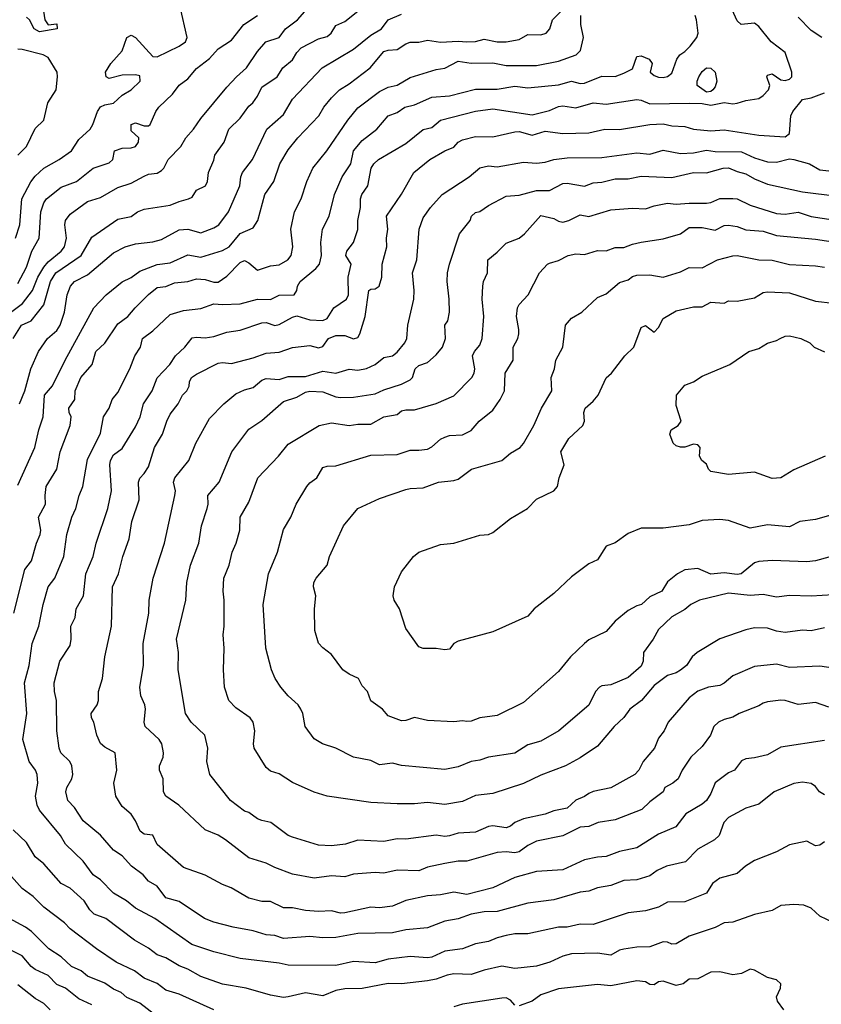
# Model space of a CAD drawing. Header units: metres. Extents: x -46681 to -43747, y -240911 to -237677.
# Tile 479 of 656: x -43915 to -43823, y -239718 to -239605. Entities that reach past the tile are written whole.
import ezdxf

# ---------------------------------------------------------------- set-up
doc = ezdxf.new("R2010")
doc.units = ezdxf.units.M
doc.layers.add('CONTOUR_INDEX', color=1, linetype='Continuous')
doc.layers.add('CONTOUR_INTER', color=3, linetype='Continuous')

msp = doc.modelspace()

# ---------------------------------------------------------------- linework, layer by layer
at = {"layer": 'CONTOUR_INDEX'}
for points, elevation in [([(-43915.56, -239673.02), (-43914.27, -239668.02), (-43913.5, -239667.02), (-43912.95, -239665.02), (-43912.54, -239664.02), (-43912.45, -239663.52), (-43912.72, -239662.02), (-43911.92, -239660.52), (-43911.95, -239659.52), (-43911.82, -239658.52), (-43910.62, -239656.52), (-43910.24, -239654.52), (-43909.1, -239651.52), (-43908.98, -239650.52), (-43909.21, -239650.02), (-43909.25, -239649.52), (-43908.55, -239648.52), (-43908.49, -239647.52), (-43907.87, -239646.02), (-43906.55, -239644.52), (-43906.14, -239643.02), (-43905.1, -239642.06), (-43903.6, -239639.86), (-43902.45, -239639.02), (-43901.63, -239638.02), (-43900.1, -239636.48), (-43899.1, -239635.68), (-43898.1, -239635.56), (-43897.1, -239635.16), (-43895.6, -239634.99), (-43894.6, -239634.7), (-43893.6, -239634.79), (-43892.6, -239635.07), (-43892.1, -239635.07), (-43891.1, -239634.38), (-43889.6, -239632.81), (-43889.1, -239632.61), (-43888.6, -239632.85), (-43887.6, -239633.72), (-43886.1, -239633.21), (-43885.1, -239633.11), (-43884.14, -239632.52), (-43883.73, -239632.02), (-43883.53, -239631.02), (-43883.78, -239629.02), (-43883.34, -239627.02), (-43882.61, -239625.52), (-43881.96, -239623.52), (-43881.26, -239622.02), (-43879.63, -239620.02), (-43877.24, -239616.52), (-43876.1, -239615.11), (-43873.6, -239613.22), (-43872.6, -239612.73), (-43871.6, -239612.5), (-43870.1, -239611.61), (-43867.1, -239610.7), (-43866.1, -239610.55), (-43864.6, -239609.73), (-43863.1, -239609.97), (-43860.6, -239609.95), (-43859.1, -239610.25), (-43855.6, -239610.22), (-43853.1, -239609.75), (-43851.04, -239609.02), (-43850.56, -239608.52), (-43850.22, -239607.02), (-43850.51, -239605.52), (-43850.51, -239604.52)], 120), ([(-43915.1, -239635.24), (-43914.1, -239633.34), (-43913.46, -239631.52), (-43912.63, -239630.02), (-43912.44, -239627.02), (-43912.1, -239625.98), (-43911.8, -239625.52), (-43910.1, -239624.18), (-43908.36, -239623.52), (-43906.43, -239622.02), (-43904.6, -239621.38), (-43904.17, -239621.02), (-43903.98, -239620.02), (-43903.1, -239619.71), (-43902.1, -239619.67), (-43901.59, -239619.52), (-43901.25, -239619.02), (-43901.19, -239618.52), (-43902.1, -239617.74), (-43902.09, -239617.02), (-43901.6, -239616.81), (-43900.6, -239617.17), (-43900.1, -239617.15), (-43899.91, -239617.02), (-43899.26, -239615.52), (-43898.92, -239615.02), (-43897.35, -239613.52), (-43896.6, -239612.48), (-43895.6, -239611.78), (-43894.6, -239610.58), (-43893.1, -239609.42), (-43892.1, -239608.34), (-43890.6, -239607.32), (-43889.18, -239605.52), (-43887.6, -239604.52)], 115), ([(-43821.6, -239679.33), (-43823.1, -239679.11), (-43826.6, -239679.24), (-43828.1, -239678.88), (-43830.6, -239679.13), (-43833.1, -239680.22), (-43834.1, -239681.06), (-43834.6, -239681.32), (-43835.89, -239681.52), (-43837.1, -239681.95), (-43838.1, -239682.75), (-43840.5, -239685.52), (-43840.95, -239686.52), (-43841.6, -239687.37), (-43842.09, -239688.52), (-43843.36, -239690.02), (-43843.89, -239691.02), (-43844.33, -239691.52), (-43847.1, -239693.05), (-43849.1, -239693.47), (-43849.6, -239693.69), (-43850.1, -239694.06), (-43851.1, -239694.47), (-43852.1, -239695.38), (-43853.6, -239695.7), (-43854.6, -239696.08), (-43857.1, -239696.59), (-43858.1, -239697.01), (-43858.6, -239697.44), (-43859.1, -239697.62), (-43860.6, -239697.4), (-43861.1, -239697.47), (-43862.6, -239698.12), (-43864.6, -239698.23), (-43865.6, -239698.56), (-43866.1, -239698.62), (-43867.1, -239698.48), (-43870.6, -239698.95), (-43871.6, -239698.91), (-43873.1, -239699.2), (-43876.1, -239699.05), (-43877.52, -239699.52), (-43879.1, -239699.7), (-43880.6, -239699.63), (-43883.6, -239698.72), (-43884.07, -239698.52), (-43886.06, -239697.02), (-43887.1, -239696.81), (-43887.6, -239696.59), (-43888.6, -239695.87), (-43889.1, -239695.74), (-43890.71, -239694.52), (-43893.08, -239691.52), (-43893.4, -239690.02), (-43893.31, -239688.52), (-43893.63, -239687.02), (-43895.22, -239685.52), (-43895.86, -239684.52), (-43896.68, -239679.52), (-43896.66, -239677.52), (-43896.89, -239676.02), (-43895.83, -239671.52), (-43895.69, -239669.52), (-43895.3, -239667.52), (-43894.31, -239665.02), (-43894.01, -239663.02), (-43893.36, -239661.02), (-43893.26, -239660.52), (-43893.31, -239659.52), (-43891.99, -239658.02), (-43890.54, -239654.52), (-43888.6, -239651.93), (-43887.1, -239650.92), (-43884.6, -239648.76), (-43883.1, -239648.28), (-43882.1, -239647.7), (-43881.6, -239647.56), (-43880.1, -239647.66), (-43878.6, -239648.22), (-43878.1, -239648.29), (-43876.6, -239648.28), (-43874.1, -239647.87), (-43873.1, -239647.41), (-43871.1, -239646.76), (-43870.1, -239646.28), (-43869.83, -239646.02), (-43869.53, -239645.02), (-43869.1, -239644.65), (-43868.1, -239644.3), (-43867.1, -239643.42), (-43866.37, -239642.52), (-43866.04, -239641.52), (-43866.12, -239640.02), (-43865.79, -239639.52), (-43865.6, -239638.52), (-43865.62, -239637.02), (-43865.86, -239635.02), (-43865.82, -239634.02), (-43865.6, -239633.02), (-43864.45, -239629.52), (-43863.23, -239628.02), (-43863.05, -239627.52), (-43862.6, -239627.11), (-43862.1, -239626.98), (-43861.1, -239626.3), (-43859.1, -239625.23), (-43857.6, -239625.09), (-43855.6, -239624.56), (-43854.1, -239624.58), (-43852.6, -239623.78), (-43852.1, -239623.72), (-43850.1, -239624.08), (-43849.1, -239623.7), (-43848.1, -239623.63), (-43846.6, -239623.25), (-43845.1, -239623.22), (-43843.6, -239622.91), (-43840.1, -239623.06), (-43837.6, -239622.49), (-43836.1, -239622.56), (-43834.19, -239622.02), (-43833.6, -239621.98), (-43832.6, -239622.41), (-43831.6, -239622.65), (-43830.6, -239623.25), (-43829.1, -239623.85), (-43825.1, -239624.71), (-43821.1, -239625.21)], 125), ([(-43822.51, -239655.02), (-43826.1, -239656.61), (-43827.6, -239657.51), (-43828.6, -239657.57), (-43830.6, -239656.88), (-43833.6, -239657.12), (-43835.6, -239656.78), (-43835.9, -239656.52), (-43836.1, -239655.96), (-43836.63, -239655.52), (-43836.91, -239655.02), (-43836.85, -239654.02), (-43837.1, -239653.71), (-43837.6, -239653.65), (-43838.6, -239654), (-43839.1, -239654), (-43839.6, -239653.83), (-43839.94, -239653.52), (-43840.33, -239652.52), (-43840.17, -239652.02), (-43839.36, -239651.52), (-43839.02, -239651.02), (-43839.6, -239649.21), (-43839.56, -239648.02), (-43838.6, -239646.89), (-43837.6, -239646.51), (-43836.6, -239645.84), (-43833.43, -239644.52), (-43831.24, -239643.02), (-43830.1, -239642.69), (-43829.1, -239642.07), (-43828.1, -239641.78), (-43827.67, -239641.52)], 130), ([(-43827.67, -239641.52), (-43827.1, -239641.26), (-43826.6, -239641.24), (-43825.28, -239641.52), (-43824.28, -239642.02), (-43823.76, -239642.52), (-43822.6, -239643.08)], 130), ([(-43821.52, -239708.52), (-43823.1, -239707.77), (-43824.1, -239706.85), (-43824.96, -239706.52), (-43826.1, -239706.44), (-43827.6, -239706.55), (-43828.6, -239707.12), (-43830.6, -239707.57), (-43833.1, -239708.44), (-43834.1, -239708.53), (-43835.1, -239709.05), (-43838.1, -239710.05), (-43839.6, -239710.93), (-43840.1, -239710.97), (-43840.6, -239710.73), (-43841.1, -239710.69), (-43842.6, -239711.28), (-43844.1, -239711.32), (-43845.6, -239711.53), (-43846.1, -239711.67), (-43847.1, -239712.23), (-43848.6, -239712), (-43851.6, -239712.09), (-43852.6, -239712.34), (-43854.06, -239713.02), (-43855.6, -239713.5), (-43858.1, -239713.75), (-43859.6, -239713.48), (-43861.6, -239713.95), (-43863.1, -239714.46), (-43865.1, -239714.39), (-43865.85, -239714.52), (-43867.1, -239715), (-43868.1, -239715.18), (-43871.1, -239715.52), (-43872.6, -239715.47), (-43875.6, -239716.05), (-43877.6, -239716.11), (-43878.6, -239716.3), (-43880.1, -239716.88), (-43882.1, -239716.54), (-43884.1, -239717.03), (-43884.6, -239717.07), (-43886.1, -239716.82), (-43888.89, -239716.02), (-43891.6, -239715.56), (-43894.1, -239714.67), (-43895.6, -239713.85), (-43896.6, -239713.46), (-43898.1, -239712.53), (-43899.1, -239712.18), (-43900.1, -239711.44), (-43901.72, -239710.52), (-43905, -239708.02), (-43906.34, -239707.52), (-43906.83, -239707.02), (-43907.48, -239706.02), (-43909.1, -239704.56), (-43910.1, -239704.02), (-43912.1, -239701.76), (-43913.1, -239700.97), (-43914.1, -239699.3), (-43915.6, -239697.86)], 120)]:
    msp.add_lwpolyline(points, dxfattribs=dict(at, elevation=elevation))
at = {"layer": 'CONTOUR_INTER'}
for points, elevation in [([(-43916.53, -239639.02), (-43914.55, -239637.52), (-43913.39, -239636.02), (-43912.8, -239634.52), (-43912.1, -239633.37), (-43911.6, -239632.73), (-43910.11, -239631.52), (-43909.73, -239631.02), (-43909.49, -239630.02), (-43909.69, -239628.52), (-43909.61, -239628.02), (-43909.1, -239627.27), (-43907.1, -239625.84), (-43905.6, -239625.39), (-43903.6, -239624.23), (-43902.1, -239623.74), (-43900.6, -239622.91), (-43900.1, -239622.71), (-43899.1, -239622.57), (-43898.6, -239622.26), (-43898.35, -239622.02), (-43897.86, -239621.02), (-43896.4, -239619.52), (-43895.82, -239618.52), (-43894.92, -239617.52), (-43894.1, -239616.33), (-43891.1, -239612.73), (-43889.99, -239611.52), (-43888.86, -239610.52), (-43887.6, -239608.64), (-43886.63, -239607.52), (-43885.1, -239607.02), (-43884.37, -239606.02), (-43883.01, -239605.02), (-43881.1, -239602.83)], 116), ([(-43915.63, -239641.52), (-43914.66, -239640.02), (-43913.54, -239639.52), (-43912.1, -239637.69), (-43911.33, -239635.02), (-43910.73, -239634.02), (-43907.82, -239632.02), (-43906.6, -239629.93), (-43903.6, -239627.87), (-43902.1, -239627.55), (-43901.37, -239627.02), (-43900.6, -239626.7), (-43897.6, -239626.26), (-43896.6, -239625.82), (-43895.52, -239625.52), (-43895.1, -239625.33), (-43894.58, -239624.52), (-43893.56, -239624.02), (-43893.32, -239623.52), (-43893.2, -239622.52), (-43892.6, -239621.09), (-43892.5, -239620.52), (-43891.44, -239619.02), (-43890.88, -239617.52), (-43889.6, -239616.29), (-43888.6, -239614.92), (-43888.14, -239614.52), (-43887.6, -239613.77), (-43887.1, -239612.74), (-43885.36, -239611.52), (-43884.69, -239610.52), (-43883.6, -239609.57), (-43883.1, -239608.74), (-43882.6, -239608.21), (-43880.6, -239607.18), (-43879.6, -239606.93), (-43879.15, -239606.52), (-43878.6, -239605.66), (-43877.6, -239605.18), (-43874.6, -239602.81)], 117), ([(-43915.34, -239630.02), (-43914.84, -239628.52), (-43914.62, -239625.52), (-43913.6, -239623.57), (-43913.1, -239622.91), (-43912.1, -239622), (-43910.34, -239621.02), (-43908.94, -239620.02), (-43908.1, -239618.71), (-43906.77, -239617.52), (-43906.48, -239617.02), (-43905.95, -239615.52), (-43905.6, -239614.98), (-43905.1, -239614.75), (-43904.1, -239614.56), (-43903.1, -239613.65), (-43902.1, -239613.02), (-43901.07, -239612.02), (-43901.1, -239611.43), (-43901.6, -239611.29), (-43903.1, -239611.34), (-43904.6, -239611.73), (-43904.97, -239611.52), (-43905.02, -239611.02), (-43904.41, -239610.02), (-43903.1, -239608.57), (-43902.6, -239607.04), (-43902.1, -239606.77), (-43901.6, -239607.02), (-43899.6, -239609.21), (-43899.1, -239609.26), (-43896.6, -239608.02), (-43895.84, -239607.52), (-43895.67, -239607.02), (-43896.48, -239603.52)], 114), ([(-43912.28, -239603.02), (-43911.99, -239605.02), (-43911.6, -239605.59), (-43910.6, -239605.45), (-43910.58, -239606.02), (-43912.6, -239606.38), (-43913.21, -239606.02), (-43913.76, -239605.02), (-43914.1, -239604.7)], 114), ([(-43822.6, -239693.84), (-43823.14, -239693.52), (-43823.6, -239692.91), (-43824.1, -239692.56), (-43825.1, -239692.39), (-43826.1, -239692.55), (-43828.36, -239693.52), (-43830.1, -239694.94), (-43831.6, -239695.38), (-43833.6, -239696.45), (-43834.11, -239697.02), (-43834.66, -239698.52), (-43835.18, -239699.02), (-43837.1, -239700.08), (-43838.52, -239701.52), (-43840.69, -239702.02), (-43841.78, -239702.52), (-43842.6, -239703.13), (-43844.1, -239703.58), (-43845.6, -239703.67), (-43847.1, -239704.24), (-43848.6, -239704.53), (-43849.6, -239704.9), (-43850.6, -239705.03), (-43853.6, -239705.91), (-43856.6, -239706.29), (-43860.1, -239707.21), (-43861.6, -239707.25), (-43863.1, -239707.53), (-43864.6, -239708.06), (-43866.1, -239708.35), (-43868.1, -239709.11), (-43870.6, -239709.34), (-43872.1, -239709.68), (-43876.1, -239709.75), (-43878.6, -239710.21), (-43880.1, -239710.25), (-43881.6, -239710.08), (-43884.6, -239710.31), (-43885.6, -239709.99), (-43886.6, -239709.91), (-43888.1, -239709.44), (-43890.4, -239709.02), (-43892.6, -239708.44), (-43893.68, -239708.02), (-43896.6, -239706.07), (-43898.1, -239705.65), (-43899.1, -239704.31), (-43900.1, -239703.74), (-43900.72, -239703.02), (-43902.04, -239702.02), (-43903.1, -239700.84), (-43904.1, -239700.18), (-43905.6, -239698.46), (-43907.6, -239696.85), (-43908.6, -239695.32), (-43909.34, -239694.52), (-43909.58, -239693.52), (-43909.47, -239693.02), (-43908.89, -239692.02), (-43908.79, -239691.52), (-43908.9, -239690.52), (-43909.13, -239690.02), (-43910.15, -239689.02), (-43910.36, -239688.52), (-43910.61, -239686.52), (-43910.65, -239683.02), (-43910.89, -239682.02), (-43910.93, -239681.02), (-43910.28, -239678.52), (-43909.1, -239676.74), (-43908.97, -239676.02), (-43909, -239674.52), (-43908.52, -239673.52), (-43908.38, -239672.52), (-43907.57, -239671.02), (-43907.29, -239668.52), (-43906.46, -239666.52), (-43906.1, -239665.02), (-43904.77, -239661.02), (-43904.33, -239659.02), (-43904.54, -239656.02), (-43904.47, -239655.52), (-43904.1, -239654.88), (-43903.1, -239654.15), (-43901.6, -239651.67), (-43901.06, -239650.52), (-43900.66, -239649.02), (-43899.67, -239647.52), (-43899.1, -239646.05), (-43897.65, -239644.52), (-43897.01, -239643.52), (-43895.94, -239642.52), (-43895.1, -239641.45), (-43894.6, -239641.37), (-43893.6, -239641.47), (-43892.6, -239641.32), (-43891.1, -239640.8), (-43889.6, -239640.58), (-43887.1, -239639.73), (-43886.6, -239639.7), (-43885.6, -239640.05), (-43885.1, -239639.95), (-43883.6, -239639.08), (-43883.1, -239638.92), (-43881.6, -239639.39), (-43880.1, -239639.46), (-43879.6, -239639.24), (-43878.84, -239638.02), (-43877.4, -239637.02), (-43877.17, -239636.52), (-43877.2, -239634.52), (-43876.85, -239633.02), (-43877.48, -239632.02), (-43877.35, -239631.52), (-43876.61, -239630.52), (-43876.1, -239629.04), (-43876.09, -239628.02), (-43875.79, -239626.52), (-43875.79, -239625.52), (-43875.64, -239625.02), (-43874.95, -239624.02), (-43874.55, -239622.02), (-43874.26, -239621.52), (-43873.71, -239621.02), (-43870.6, -239619.2), (-43868.6, -239617.59), (-43867.6, -239617.33), (-43866.6, -239616.51), (-43862.6, -239615.47), (-43860.6, -239615.2), (-43856.1, -239615.88), (-43854.1, -239615.41), (-43853.1, -239614.95), (-43852.6, -239614.88), (-43851.1, -239615.11), (-43849.1, -239614.51), (-43847.6, -239614.69), (-43844.1, -239614.12), (-43843.6, -239614.2), (-43842.6, -239614.65), (-43838.1, -239614.55), (-43836.6, -239614.58), (-43835.6, -239614.79), (-43834.1, -239614.49), (-43833.1, -239614.63), (-43832.6, -239614.56), (-43831.6, -239614.26), (-43830.1, -239614.01), (-43829.6, -239613.69), (-43829.01, -239613.02), (-43828.85, -239612.52), (-43829.21, -239611.52), (-43829.1, -239611.33), (-43828.6, -239611.18), (-43827.6, -239611.88), (-43827.1, -239611.94), (-43826.6, -239611.79), (-43826.32, -239611.52), (-43826.31, -239611.02), (-43827.1, -239608.76), (-43828.7, -239607.52), (-43830.1, -239605.75), (-43830.6, -239605.4), (-43832.12, -239605.52), (-43832.6, -239605.11), (-43833.6, -239602.95)], 122), ([(-43915.1, -239658.37), (-43913.12, -239654.02), (-43912.69, -239652.02), (-43912.19, -239650.52), (-43912.03, -239648.02), (-43911.1, -239646.95), (-43909.66, -239644.02), (-43906.36, -239638.02), (-43904.95, -239636.52), (-43903.1, -239635.03), (-43902.1, -239634.56), (-43901.1, -239633.81), (-43899.1, -239633.06), (-43897.6, -239632.88), (-43895.6, -239631.95), (-43894.1, -239632.21), (-43891.6, -239631.44), (-43890.86, -239631.02), (-43889.6, -239629.51), (-43888.1, -239628.85), (-43887.55, -239628.02), (-43886.76, -239625.02), (-43885.73, -239623.52), (-43885.04, -239621.52), (-43884.1, -239619.91), (-43882.98, -239618.52), (-43880.55, -239616.02), (-43879.99, -239615.02), (-43879.1, -239613.93), (-43878.2, -239613.02), (-43877.1, -239612.35), (-43874.68, -239610.52), (-43873.1, -239608.64), (-43872.6, -239608.48), (-43871.6, -239608.42), (-43870.6, -239607.74), (-43870.1, -239607.55), (-43869.1, -239607.57), (-43868.1, -239607.34), (-43866.6, -239607.56), (-43864.6, -239607.45), (-43863.6, -239607.54), (-43862.6, -239607.47), (-43861.6, -239607.22), (-43860.1, -239607.53), (-43859.1, -239607.51), (-43857.6, -239607.24), (-43856.6, -239606.7), (-43855.1, -239606.71), (-43854.49, -239606.52), (-43854.09, -239606.02), (-43853.76, -239605.02), (-43852.79, -239604.02)], 119), ([(-43914.9, -239649.02), (-43914.27, -239647.52), (-43913.6, -239645.02), (-43912.73, -239643.02), (-43911.68, -239641.52), (-43910.6, -239640.63), (-43910.23, -239640.02), (-43909.74, -239638.52), (-43909.43, -239636.52), (-43909.04, -239635.52), (-43908.58, -239635.02), (-43907.1, -239634.23), (-43904.1, -239631.72), (-43902.77, -239631.02), (-43901.6, -239630.69), (-43899.6, -239630.47), (-43898.6, -239630.2), (-43896.6, -239629.07), (-43895.59, -239629.02), (-43894.1, -239629.41), (-43892.6, -239628.86), (-43892.02, -239628.52), (-43890.92, -239627.02), (-43889.62, -239624.02), (-43889.51, -239623.02), (-43889.33, -239622.52), (-43888.16, -239621.02), (-43886.52, -239617.52), (-43884.6, -239615.84), (-43883.6, -239614.1), (-43880.17, -239610.52), (-43876.6, -239608.38), (-43874.6, -239606.75), (-43873.37, -239606.02), (-43872.6, -239605.01), (-43871.1, -239604.36)], 118), ([(-43822.6, -239699.24), (-43823.1, -239699.61), (-43823.6, -239699.71), (-43824.6, -239699.18), (-43826.6, -239699.57), (-43828.1, -239700.39), (-43830.6, -239701.4), (-43831.63, -239702.02), (-43832.6, -239702.89), (-43834.6, -239703.42), (-43835.43, -239704.02), (-43836.1, -239705.11), (-43838.6, -239706.11), (-43840.6, -239706.17), (-43841.6, -239706.72), (-43843.1, -239707.16), (-43845.1, -239707.37), (-43849.1, -239708.71), (-43850.6, -239708.7), (-43852.1, -239709.04), (-43853.1, -239709.03), (-43856.6, -239709.78), (-43858.1, -239709.8), (-43859.1, -239709.98), (-43860.1, -239710.23), (-43861.1, -239710.65), (-43862.6, -239710.94), (-43864.1, -239711.49), (-43866.1, -239711.79), (-43867.6, -239712.46), (-43868.1, -239712.55), (-43870.1, -239712.39), (-43872.6, -239712.68), (-43874.1, -239713.1), (-43876.6, -239712.96), (-43878.6, -239713.42), (-43884.1, -239713.4), (-43885.1, -239713.17), (-43889.6, -239712.62), (-43892.6, -239711.85), (-43895.13, -239711.02), (-43899.39, -239708.02), (-43901.6, -239706.85), (-43902.61, -239706.02), (-43904.1, -239705.13), (-43905.6, -239703.6), (-43906.46, -239703.02), (-43907.6, -239701.45), (-43909.6, -239699.52), (-43910.19, -239698.52), (-43912.6, -239695.6), (-43912.88, -239695.02), (-43913.07, -239694.02), (-43912.78, -239692.52), (-43912.88, -239691.52), (-43913.07, -239691.02), (-43913.79, -239690.02), (-43914.49, -239687.52), (-43914.04, -239684.52), (-43914.32, -239681.02), (-43913.78, -239679.02), (-43913.44, -239676.52), (-43912.66, -239674.52), (-43912.19, -239672.02), (-43911.61, -239670.02), (-43910.83, -239669.02), (-43909.81, -239666.52), (-43909.46, -239664.02), (-43908.89, -239662.02), (-43908.42, -239661.02), (-43908.05, -239659.52), (-43907.62, -239658.52), (-43907.1, -239655.41), (-43905.6, -239652.38), (-43905.24, -239650.52), (-43904.6, -239649.52), (-43904.27, -239648.52), (-43903.6, -239647.71), (-43902.24, -239645.02), (-43901.66, -239643.52), (-43901.02, -239642.52), (-43900.78, -239641.52), (-43899.6, -239640.66), (-43897.6, -239638.8), (-43896.1, -239638.33), (-43894.1, -239638.1), (-43892.6, -239637.56), (-43891.6, -239637.65), (-43889.6, -239637.57), (-43887.6, -239637.02), (-43886.1, -239637.08), (-43885.1, -239636.57), (-43883.4, -239636.52), (-43883.1, -239636.02), (-43883.02, -239635.52), (-43882.69, -239635.02), (-43880.9, -239633.52), (-43880.5, -239633.02), (-43880.26, -239632.02), (-43880.33, -239630.52), (-43880.13, -239629.02), (-43879.38, -239627.52), (-43878.76, -239625.02), (-43877.88, -239623.02), (-43876.89, -239621.52), (-43876.59, -239620.02), (-43875.6, -239618.83), (-43873.9, -239617.52), (-43872.62, -239616.02), (-43871.6, -239615.64), (-43870.71, -239615.02), (-43869.6, -239614.74), (-43867.6, -239613.86), (-43865.6, -239613.72), (-43862.6, -239612.96), (-43860.1, -239612.95), (-43858.1, -239612.59), (-43856.6, -239612.81), (-43853.1, -239612.44), (-43851.6, -239612.05), (-43850.6, -239612.29), (-43850.1, -239612.28), (-43848.1, -239611.48), (-43846.6, -239611.51), (-43845.6, -239611.13), (-43844.6, -239610.62), (-43844.1, -239609.22), (-43843.6, -239609.14), (-43842.69, -239609.52), (-43842.34, -239610.02), (-43842.57, -239611.02), (-43842.1, -239611.37), (-43841.6, -239611.59), (-43841.1, -239611.62), (-43840.6, -239611.51), (-43840.1, -239611.11), (-43839.53, -239609.52), (-43839.17, -239609.02), (-43838.6, -239608.64), (-43837.99, -239608.02), (-43837.22, -239607.02), (-43837.07, -239606.52), (-43837.24, -239605.02), (-43837.42, -239604.52)], 121), ([(-43822.88, -239607.02), (-43824.1, -239606.23), (-43825.6, -239604.7)], 123), ([(-43915.1, -239620.51), (-43914.1, -239619.52), (-43913.1, -239617.46), (-43912.09, -239616.52), (-43911.63, -239614.52), (-43910.67, -239613.02), (-43910.54, -239611.52), (-43910.58, -239611.02), (-43911.6, -239609.31), (-43912.19, -239609.02), (-43914.6, -239608.41), (-43915.1, -239608.37)], 113), ([(-43836.12, -239610.52), (-43835.6, -239610.53), (-43835.1, -239611), (-43834.94, -239612.02), (-43835.1, -239612.68), (-43835.38, -239613.02), (-43835.6, -239613.23), (-43836.1, -239613.28), (-43837.2, -239612.52), (-43837.2, -239612.02), (-43837, -239611.52), (-43836.6, -239610.91), (-43836.12, -239610.52)], 122), ([(-43822.6, -239687.64), (-43827.6, -239688.38), (-43829.1, -239689.28), (-43830.6, -239689.62), (-43831.6, -239689.71), (-43832.1, -239689.95), (-43832.9, -239691.02), (-43833.6, -239691.34), (-43835.1, -239692.49), (-43835.6, -239693.7), (-43836.11, -239694.52), (-43836.6, -239694.94), (-43838.49, -239696.02), (-43839.63, -239697.52), (-43841.6, -239698.36), (-43844.1, -239699.93), (-43846.1, -239700.36), (-43847.6, -239700.93), (-43848.6, -239700.99), (-43850.1, -239701.3), (-43852.6, -239702.47), (-43855.6, -239702.65), (-43858.1, -239703.35), (-43860.6, -239704.53), (-43863.6, -239705.27), (-43865.1, -239705.03), (-43866.6, -239705.31), (-43868.1, -239705.42), (-43870.6, -239705.97), (-43872.1, -239706.61), (-43873.6, -239706.82), (-43874.6, -239706.75), (-43877.6, -239707.4), (-43878.1, -239707.42), (-43879.1, -239707.16), (-43880.6, -239707.22), (-43882.1, -239707.12), (-43883.6, -239706.81), (-43884.6, -239706.79), (-43886.1, -239706.09), (-43887.1, -239706.08), (-43888.6, -239705.7), (-43890.62, -239704.52), (-43891.6, -239704.13), (-43893.6, -239703.05), (-43896.1, -239702.18), (-43899.1, -239699.55), (-43899.6, -239698.47), (-43900.6, -239698.35), (-43901.06, -239698.02), (-43901.6, -239696.82), (-43902.1, -239696.07), (-43903.1, -239695.18), (-43903.85, -239694.02), (-43904.08, -239692.52), (-43903.73, -239691.02), (-43903.92, -239689.02), (-43905.1, -239688.4), (-43905.6, -239687.96), (-43906.02, -239687.02), (-43906.35, -239685.52), (-43906.65, -239685.02), (-43906.69, -239684.52), (-43905.97, -239683.52), (-43905.85, -239683.02), (-43905.84, -239682.02), (-43905.36, -239680.52), (-43905.1, -239678.02), (-43904.34, -239674.52), (-43904.22, -239670.02), (-43903.53, -239668.52), (-43903.03, -239666.52), (-43902.33, -239664.52), (-43902, -239662.52), (-43901.18, -239660.02), (-43901.26, -239658.02), (-43901.1, -239657.54), (-43900.59, -239657.02), (-43900.1, -239656.25), (-43899.4, -239654.02), (-43898.49, -239652.52), (-43897.99, -239651.02), (-43897.6, -239650.23), (-43896.7, -239649.02), (-43896.21, -239648.02), (-43895.72, -239647.52), (-43895.44, -239647.02), (-43895.39, -239646.52), (-43895.15, -239646.02), (-43894.6, -239645.63), (-43892.1, -239644.37), (-43891.6, -239644.27), (-43890.6, -239644.41), (-43888.1, -239643.77), (-43886.6, -239643.23), (-43885.1, -239643.12), (-43883.6, -239642.57), (-43881.6, -239642.34), (-43880.6, -239642.62), (-43880.1, -239642.45), (-43879.46, -239641.52), (-43878.6, -239641.2), (-43877.6, -239641.2), (-43876.6, -239641.59), (-43876.1, -239641.42), (-43875.85, -239641.02), (-43875.26, -239639.02), (-43874.84, -239636.02), (-43874.6, -239635.87), (-43874.1, -239635.86), (-43873.63, -239635.52), (-43873.35, -239634.52), (-43873.29, -239633.02), (-43872.78, -239631.02), (-43872.81, -239630.02), (-43872.66, -239629.02), (-43872.81, -239627.52), (-43871.1, -239624.98), (-43869.69, -239622.52), (-43867.83, -239621.02), (-43866.1, -239620.02), (-43865.1, -239619.61), (-43864.57, -239619.02), (-43864.1, -239618.77), (-43862.6, -239618.38), (-43860.6, -239618.43), (-43858.1, -239617.83), (-43857.6, -239617.8), (-43856.1, -239618.21), (-43854.6, -239617.78), (-43852.6, -239618.03), (-43849.6, -239617.94), (-43847.76, -239617.52), (-43846.1, -239617.59), (-43842.6, -239617.01), (-43841.1, -239616.93), (-43840.1, -239617.16), (-43838.6, -239617.24), (-43837.6, -239617.53), (-43835.6, -239617.72), (-43834.1, -239617.62), (-43830.1, -239618.21), (-43827.1, -239618.42), (-43826.59, -239618.02), (-43826.43, -239616.02), (-43826.21, -239615.52), (-43825.1, -239614.15), (-43824.1, -239613.93), (-43822.6, -239613.37)], 123), ([(-43822.1, -239683.79), (-43823.6, -239683.25), (-43825.6, -239683.5), (-43827.1, -239683.03), (-43827.6, -239683), (-43829.1, -239683.18), (-43829.6, -239683.35), (-43830.1, -239683.66), (-43832.38, -239684.52), (-43833.1, -239684.96), (-43834.1, -239685.21), (-43834.75, -239685.52), (-43835.26, -239686.02), (-43835.67, -239687.02), (-43836.6, -239688.3), (-43837.92, -239689.52), (-43838.91, -239691.02), (-43839.35, -239692.02), (-43839.96, -239692.52), (-43840.9, -239693.02), (-43841.1, -239693.52), (-43842.6, -239694.64), (-43843.54, -239695.52), (-43846.6, -239696.71), (-43848.55, -239697.02), (-43849.6, -239697.49), (-43850.6, -239697.55), (-43852.6, -239698.55), (-43855.6, -239699.17), (-43856.6, -239699.67), (-43857.6, -239700.39), (-43858.09, -239700.52), (-43859.1, -239700.38), (-43860.1, -239700.46), (-43863.6, -239701.46), (-43864.6, -239701.47), (-43866.1, -239701.71), (-43868.1, -239702.16), (-43869.1, -239702.55), (-43871.6, -239702.5), (-43873.1, -239702.84), (-43874.1, -239702.76), (-43876.6, -239702.96), (-43877.6, -239703.25), (-43879.1, -239703.14), (-43881.1, -239703.39), (-43883.6, -239702.94), (-43885.6, -239702.19), (-43886.6, -239701.67), (-43888.6, -239701.07), (-43891.25, -239699.02), (-43892.1, -239698.49), (-43893.6, -239697.88), (-43896.63, -239695.02), (-43898.1, -239694.02), (-43898.37, -239693.52), (-43898.43, -239692.02), (-43898.84, -239691.02), (-43898.83, -239690.52), (-43898.42, -239689.52), (-43898.38, -239689.02), (-43898.56, -239688.02), (-43898.88, -239687.52), (-43900.5, -239686.02), (-43900.61, -239685.52), (-43900.46, -239684.02), (-43900.52, -239683.52), (-43900.96, -239682.52), (-43901.11, -239681.52), (-43900.67, -239679.02), (-43900.7, -239676.52), (-43900.07, -239673.02), (-43900.01, -239671.52), (-43899.56, -239669.02), (-43898.26, -239665.02), (-43897.06, -239659.52), (-43896.99, -239659.02), (-43897.22, -239658.02), (-43897.08, -239657.52), (-43895.49, -239655.52), (-43894.66, -239653.52), (-43893.1, -239650.7), (-43891.47, -239649.02), (-43890.1, -239647.88), (-43889.1, -239647.42), (-43888.1, -239647.16), (-43887.1, -239646.3), (-43886.6, -239646.11), (-43885.1, -239646.25), (-43884.1, -239645.9), (-43882.1, -239645.9), (-43880.1, -239645.27), (-43878.6, -239645.51), (-43877.1, -239645.07), (-43876.1, -239645.16), (-43875.1, -239644.98), (-43874.12, -239644.52), (-43873.1, -239643.71), (-43872.1, -239643.51), (-43871.6, -239643.09), (-43870.7, -239642.02), (-43870.47, -239641.52), (-43870.35, -239640.02), (-43869.67, -239637.02), (-43869.62, -239636.02), (-43869.82, -239634.02), (-43869.34, -239632.52), (-43869.05, -239629.02), (-43868.6, -239627.69), (-43867.76, -239626.52), (-43866.43, -239625.02), (-43863.31, -239623.02), (-43862.1, -239621.98), (-43861.1, -239621.73), (-43860.1, -239621.85), (-43857.1, -239621.32), (-43855.6, -239621.43), (-43854.6, -239621.34), (-43853.6, -239621), (-43852.1, -239620.81), (-43848.1, -239620.77), (-43844.1, -239620.27), (-43842.6, -239620.41), (-43841.1, -239619.93), (-43839.1, -239620.31), (-43837.6, -239620.24), (-43836.1, -239619.94), (-43835.1, -239620.11), (-43832.1, -239620.12), (-43830.6, -239620.84), (-43829.1, -239621.27), (-43828.1, -239621.31), (-43826.6, -239620.94), (-43826.1, -239621.01), (-43824.31, -239621.52), (-43823.1, -239622.21), (-43822.1, -239622.31)], 124), ([(-43822.6, -239674.7), (-43824.1, -239675.07), (-43825.1, -239674.96), (-43827.1, -239675.24), (-43828.1, -239675.09), (-43829.1, -239674.76), (-43830.6, -239674.71), (-43831.6, -239674.93), (-43834.6, -239675.98), (-43837.2, -239677.52), (-43837.75, -239678.02), (-43838.42, -239679.02), (-43839.1, -239679.56), (-43839.6, -239679.87), (-43840.6, -239680.18), (-43842.1, -239681.31), (-43843.56, -239683.02), (-43844.9, -239684.02), (-43845.6, -239685), (-43846.71, -239686.02), (-43848.6, -239688.27), (-43850.6, -239689.6), (-43852.3, -239690.52), (-43855.1, -239691.58), (-43857.1, -239692.54), (-43860.6, -239693.7), (-43862.6, -239693.92), (-43864.1, -239694.61), (-43866.1, -239694.96), (-43868.1, -239694.74), (-43869.6, -239694.9), (-43871.6, -239694.9), (-43874.6, -239694.74), (-43879.6, -239694.01), (-43881.1, -239693.56), (-43883.6, -239692.43), (-43885.1, -239691.43), (-43886.1, -239691.14), (-43886.6, -239690.71), (-43887.97, -239688.52), (-43888.04, -239688.02), (-43887.89, -239686.52), (-43888.11, -239685.52), (-43888.44, -239685.02), (-43890.1, -239683.88), (-43890.87, -239683.02), (-43891.39, -239681.52), (-43891.51, -239679.52), (-43891.42, -239677.02), (-43891.53, -239675.52), (-43891.42, -239674.52), (-43891.43, -239671.52), (-43891.55, -239670.52), (-43891.46, -239669.02), (-43890.86, -239667.52), (-43890.52, -239666.02), (-43890.05, -239665.02), (-43889.64, -239663.52), (-43889.58, -239662.02), (-43888.6, -239660.31), (-43887.55, -239657.52), (-43885.19, -239655.02), (-43884.1, -239653.66), (-43880.52, -239651.52), (-43879.1, -239651.19), (-43877.1, -239651.52), (-43876.1, -239651.35), (-43874.6, -239651.37), (-43873.1, -239650.51), (-43871.6, -239650.24), (-43871.1, -239649.83), (-43870.6, -239649.72), (-43869.6, -239649.73), (-43867.1, -239648.97), (-43865.1, -239648.1), (-43863.04, -239646.02), (-43862.75, -239645.52), (-43862.66, -239645.02), (-43862.95, -239643.52), (-43862.7, -239643.02), (-43862.1, -239642.29), (-43861.83, -239641.52), (-43861.64, -239639.02), (-43861.84, -239637.02), (-43861.77, -239635.52), (-43861.69, -239635.02), (-43861.21, -239634.02), (-43861.2, -239632.52), (-43860.1, -239631.63), (-43859.1, -239630.6), (-43857.61, -239630.02), (-43856.97, -239629.52), (-43855.1, -239627.44), (-43853.6, -239627.78), (-43853.1, -239628.1), (-43852.6, -239628.2), (-43851.9, -239628.02), (-43850.6, -239627.37), (-43849.6, -239627.54), (-43847.1, -239626.78), (-43844.6, -239626.58), (-43843.1, -239626.68), (-43842.1, -239626.31), (-43840.6, -239626.03), (-43839.6, -239626.13), (-43838.1, -239626.01), (-43836.1, -239626.04), (-43835.6, -239625.93), (-43834.6, -239625.47), (-43833.1, -239625.47), (-43832.6, -239625.52), (-43831.1, -239626.25), (-43828.1, -239627.21), (-43827.1, -239627.29), (-43825.6, -239627.04), (-43824.1, -239627.55), (-43821.6, -239627.92)], 126), ([(-43821.6, -239670.91), (-43824.1, -239671.09), (-43826.6, -239671.01), (-43828.1, -239671.2), (-43829.6, -239670.9), (-43831.1, -239671), (-43833.6, -239670.74), (-43836.93, -239671.52), (-43837.91, -239672.02), (-43838.6, -239672.6), (-43840.1, -239673.45), (-43841.6, -239674.9), (-43842.23, -239676.02), (-43843.32, -239677.52), (-43843.39, -239678.52), (-43843.6, -239679.11), (-43845.1, -239680.39), (-43847.1, -239681.25), (-43848.1, -239681.34), (-43848.38, -239681.52), (-43848.83, -239682.02), (-43849.6, -239683.57), (-43853.03, -239686.52), (-43855.1, -239687.69), (-43856.6, -239688.13), (-43858.1, -239689.06), (-43861.1, -239689.52), (-43862.1, -239689.87), (-43863.1, -239690.03), (-43864.6, -239690.65), (-43866.1, -239690.94), (-43871.1, -239690.48), (-43872.1, -239690.22), (-43873.6, -239690.42), (-43874.6, -239689.9), (-43876.6, -239689.54), (-43878.63, -239688.52), (-43880.15, -239688.02), (-43881.1, -239687.44), (-43882.15, -239686.02), (-43882.41, -239684.52), (-43882.64, -239684.02), (-43882.95, -239683.52), (-43884.1, -239682.52), (-43884.92, -239681.52), (-43885.58, -239680.52), (-43886.01, -239679.52), (-43886.65, -239677.02), (-43886.95, -239672.02), (-43886.35, -239668.52), (-43885.32, -239666.02), (-43884.6, -239663.45), (-43883.78, -239662.02), (-43883.16, -239660.52), (-43881.96, -239658.52), (-43881.6, -239658.07), (-43880.81, -239657.52), (-43880.1, -239656.34), (-43879.6, -239656.17), (-43878.6, -239656.15), (-43874.6, -239654.91), (-43871.6, -239654.82), (-43870.1, -239654.33), (-43869.1, -239654.35), (-43868.1, -239654.21), (-43867.6, -239653.97), (-43866.6, -239653.09), (-43866.1, -239652.86), (-43865.6, -239652.65), (-43864.1, -239652.58), (-43863.1, -239652.1), (-43862.17, -239651.02), (-43860.6, -239649.74), (-43859.76, -239648.52), (-43859.28, -239647.52), (-43859.2, -239645.52), (-43858.29, -239644.02), (-43858.27, -239642.52), (-43857.75, -239641.52), (-43857.64, -239641.02), (-43857.62, -239640.52), (-43857.9, -239639.02), (-43857.78, -239638.02), (-43857.6, -239637.65), (-43856.57, -239636.52), (-43855.27, -239634.02), (-43854.35, -239633.02), (-43854.1, -239632.9), (-43853.1, -239632.61), (-43851.98, -239632.02), (-43851.1, -239631.84), (-43850.1, -239631.91), (-43848.6, -239631.43), (-43847.6, -239631.47), (-43846.6, -239631.12), (-43845.6, -239631.1), (-43844.6, -239630.71), (-43843.6, -239630.48), (-43841.1, -239630.12), (-43839.11, -239629.52), (-43838.1, -239628.81), (-43836.6, -239628.83), (-43835.1, -239629.1), (-43834.1, -239628.57), (-43833.6, -239628.54), (-43832.6, -239628.68), (-43831.6, -239629.07), (-43829.6, -239629.25), (-43828.1, -239629.73), (-43823.6, -239630.14), (-43821.1, -239630.55)], 127), ([(-43818.6, -239665.64), (-43823.6, -239667.03), (-43824.6, -239667.13), (-43828.6, -239666.98), (-43830.1, -239667.11), (-43830.6, -239667.27), (-43832.12, -239668.52), (-43832.6, -239668.6), (-43834.1, -239668.4), (-43835.6, -239668.55), (-43837.1, -239667.91), (-43838.6, -239668.07), (-43839.45, -239668.52), (-43840.6, -239669.42), (-43841.22, -239670.52), (-43842.6, -239671.15), (-43843.55, -239672.02), (-43844.1, -239672.17), (-43845.1, -239672.73), (-43846.6, -239673.96), (-43847.6, -239675.11), (-43849.6, -239676.08), (-43850.1, -239676.49), (-43851.69, -239678.02), (-43853.1, -239679.73), (-43857.1, -239683.27), (-43860.1, -239684.76), (-43862.1, -239685.03), (-43863.1, -239685.39), (-43863.6, -239685.45), (-43864.1, -239685.36), (-43865.1, -239685.49), (-43868.1, -239685.35), (-43869.6, -239685), (-43870.6, -239685.34), (-43871.1, -239685.37), (-43872.6, -239684.79), (-43873.27, -239684.02), (-43874.6, -239683.08), (-43874.98, -239682.02), (-43875.6, -239681.35), (-43876.01, -239680.52), (-43877.1, -239680.01), (-43877.8, -239679.52), (-43879.1, -239677.77), (-43880.1, -239677), (-43880.6, -239676.45), (-43881.03, -239675.02), (-43881.06, -239672.52), (-43880.91, -239671.02), (-43881.18, -239670.02), (-43881.13, -239669.52), (-43880.88, -239669.02), (-43879.6, -239667.53), (-43879.34, -239666.52), (-43877.74, -239663.02), (-43876.1, -239661.03), (-43873.6, -239659.89), (-43870.6, -239658.86), (-43870.1, -239658.72), (-43868.6, -239658.64), (-43866.84, -239658.02), (-43865.1, -239657.83), (-43864.6, -239657.65), (-43863.06, -239656.52), (-43859.6, -239655.52), (-43858.6, -239654.67), (-43857.49, -239654.02), (-43857.1, -239653.59), (-43855.91, -239651.52), (-43855.03, -239649.52), (-43853.86, -239647.52), (-43853.91, -239646.02), (-43853.55, -239645.02), (-43853.39, -239644.02), (-43852.6, -239642.52), (-43852.29, -239640.02), (-43851.6, -239639.21), (-43850.39, -239638.52), (-43848.6, -239636.84), (-43847.6, -239636.4), (-43846.1, -239635.11), (-43845.1, -239634.8), (-43844.6, -239634.44), (-43844.1, -239634.27), (-43842.6, -239634.22), (-43841.1, -239634.49), (-43839.1, -239633.89), (-43838.1, -239633.38), (-43836.6, -239633.45), (-43834.84, -239632.52), (-43833.1, -239632.06), (-43832.6, -239632.04), (-43830.1, -239632.5), (-43828.6, -239632.56), (-43826.6, -239633.05), (-43823.6, -239633.2), (-43822.6, -239633.36)], 128), ([(-43821.6, -239661.71), (-43823.6, -239662.29), (-43825.41, -239662.52), (-43826.6, -239663.12), (-43829.1, -239662.89), (-43831.1, -239663.29), (-43833.6, -239662.4), (-43834.6, -239662.28), (-43836.6, -239662.42), (-43838.1, -239662.9), (-43841.1, -239663.29), (-43843.6, -239663.27), (-43845.1, -239663.88), (-43846.6, -239664.95), (-43847.6, -239665.36), (-43848.6, -239666.91), (-43849.6, -239667.37), (-43851.6, -239668.86), (-43853.6, -239670.79), (-43855.88, -239672.52), (-43856.6, -239673.38), (-43860.6, -239675.15), (-43864.6, -239676.23), (-43865.08, -239676.52), (-43865.6, -239677.16), (-43866.1, -239677.24), (-43867.1, -239677.07), (-43868.6, -239677.07), (-43869.1, -239676.87), (-43870.6, -239674.79), (-43871.32, -239672.52), (-43871.92, -239671.52), (-43872.03, -239671.02), (-43871.88, -239670.02), (-43871.1, -239668.3), (-43869.73, -239666.52), (-43869.1, -239666.04), (-43866.6, -239665.14), (-43865.1, -239664.99), (-43862.1, -239664.09), (-43861.1, -239664.02), (-43860.6, -239663.76), (-43858.6, -239662.17), (-43856.62, -239661.02), (-43855.6, -239659.97), (-43853.62, -239659.02), (-43853.19, -239658.52), (-43853, -239657.52), (-43852.42, -239656.02), (-43852.82, -239654.52), (-43851.91, -239653.02), (-43850.28, -239651.52), (-43850.09, -239651.02), (-43850.19, -239650.02), (-43850.01, -239649.52), (-43849.1, -239648.72), (-43848.54, -239648.02), (-43847.6, -239646.05), (-43847.02, -239645.52), (-43845.49, -239643.52), (-43844.45, -239642.52), (-43843.6, -239640.28), (-43843.1, -239640.03), (-43842.1, -239640.82), (-43841.6, -239640.26), (-43841.1, -239639.24), (-43839.6, -239638.35), (-43837.6, -239637.92), (-43836.6, -239637.91), (-43835.6, -239637.39), (-43834.1, -239637.49), (-43833.6, -239637.23), (-43832.6, -239637.24), (-43830.6, -239636.87), (-43829.6, -239636.26), (-43829.1, -239636.18), (-43826.6, -239636.31), (-43823.6, -239637.24), (-43821.6, -239637.49)], 129), ([(-43892.6, -239718.52), (-43896.6, -239716.69), (-43898.1, -239716.24), (-43899.1, -239715.49), (-43900.6, -239714.86), (-43901.72, -239714.02), (-43903.81, -239713.02), (-43906.08, -239711.52), (-43909.1, -239709.23), (-43909.74, -239708.52), (-43912.1, -239706.73), (-43913.32, -239705.52), (-43914.6, -239704.61), (-43917.35, -239701.52)], 119), ([(-43899.4, -239719.02), (-43901.1, -239717.75), (-43902.6, -239717.07), (-43903.23, -239716.52), (-43904.1, -239716.12), (-43905.1, -239715.43), (-43907.1, -239714.63), (-43907.83, -239714.02), (-43908.94, -239713.52), (-43910.1, -239712.43), (-43911.54, -239711.52), (-43913.53, -239709.52), (-43914.22, -239709.02), (-43916.1, -239708.01)], 118), ([(-43906.6, -239717.91), (-43908.1, -239717.23), (-43909.6, -239716), (-43910.6, -239715.6), (-43911.6, -239714.56), (-43913.1, -239713.86), (-43913.56, -239713.52), (-43914.6, -239712.32), (-43916.1, -239711.55)], 117), ([(-43827.26, -239718.52), (-43827.98, -239717.52), (-43828.09, -239717.02), (-43827.62, -239716.02), (-43827.57, -239715.52), (-43828.1, -239715.08), (-43829.1, -239714.78), (-43830.6, -239713.97), (-43831.1, -239713.85), (-43832.1, -239714.32), (-43833.1, -239714.5), (-43834.6, -239714.13), (-43835.6, -239714.18), (-43837.1, -239714.96), (-43838.1, -239714.99), (-43838.78, -239715.52), (-43839.6, -239715.7), (-43841.1, -239715.22), (-43841.6, -239715.29), (-43842.1, -239715.62), (-43842.6, -239715.61), (-43843.1, -239715.31), (-43844.1, -239715.16), (-43847.1, -239715.74), (-43848.6, -239715.59), (-43853.1, -239716.09), (-43855.1, -239716.79), (-43856.1, -239717.52), (-43857.6, -239718.05)], 119), ([(-43911.38, -239718.52), (-43912.1, -239717.78), (-43913.1, -239717.21), (-43915.1, -239715.62)], 116), ([(-43858.1, -239717.95), (-43858.6, -239717.39), (-43859.1, -239717.14), (-43859.6, -239717.16), (-43864.1, -239717.85), (-43865.1, -239718.16)], 119)]:
    msp.add_lwpolyline(points, dxfattribs=dict(at, elevation=elevation))

doc.saveas('drawing.dxf')
